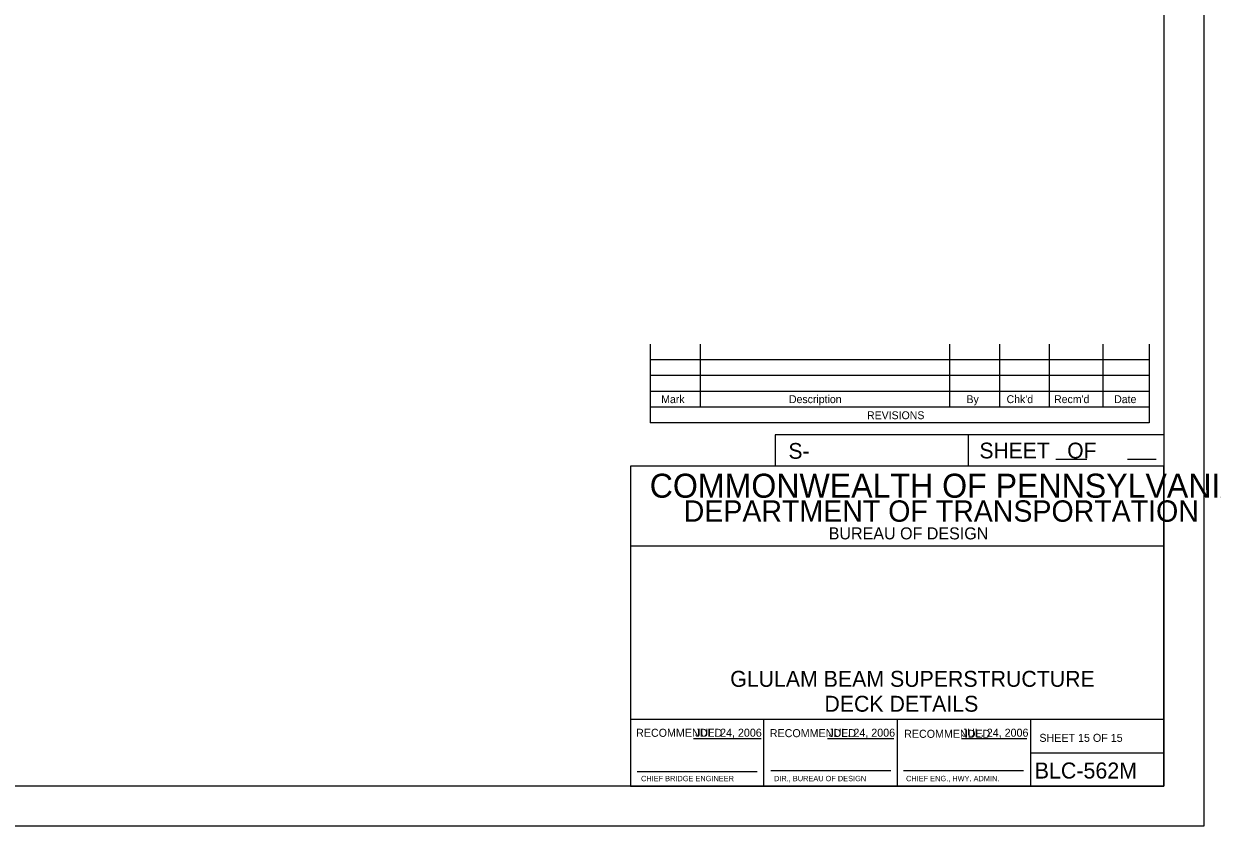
# Model space of a CAD drawing. Extents: x 638263 to 640360, y 293683 to 298655.
# Drawn here: x 639675 to 640120.6, y 294277.5 to 294578.2 of the extents above; entities that cross this region are included whole.
import ezdxf

# ---------------------------------------------------------------- set-up
doc = ezdxf.new("R2010")
doc.units = 0
for name, color, linetype in [('2', 7, 'Continuous'), ('4', 7, 'Continuous'), ('PLT-BNDY', 7, 'Continuous')]:
    doc.layers.add(name, color=color, linetype=linetype)

msp = doc.modelspace()

# ---------------------------------------------------------------- linework, layer by layer
at = {"layer": '2'}
for p, q in [((640102.46, 294856.46), (640102.46, 294292.46)), ((639909.92, 294458.15), (639909.92, 294428.62)), ((639928.62, 294458.15), (639928.62, 294434.53)), ((640022.13, 294458.15), (640022.13, 294434.53)), ((640040.83, 294458.15), (640040.83, 294434.53)), ((640059.53, 294458.15), (640059.53, 294434.53)), ((640079.59, 294458.15), (640079.59, 294434.53)), ((640096.94, 294458.15), (640096.94, 294428.62)), ((640096.94, 294452.24), (639909.92, 294452.24)), ((640096.94, 294446.34), (639909.92, 294446.34)), ((640096.94, 294440.43), (639909.92, 294440.43)), ((640096.94, 294434.53), (639909.92, 294434.53)), ((640096.94, 294428.62), (639909.92, 294428.62)), ((640102.46, 294424.11), (639956.78, 294424.11)), ((639956.78, 294424.11), (639956.78, 294412.46)), ((640029.09, 294424.11), (640029.09, 294412.46)), ((640061.95, 294415), (640073.6, 294415)), ((640088.83, 294415), (640099.56, 294415)), ((640102.46, 294412.46), (639902.46, 294412.46)), ((639902.46, 294412.46), (639902.46, 294292.46)), ((640102.46, 294292.46), (640102.46, 294412.46)), ((640102.46, 294382.46), (639902.46, 294382.46)), ((640102.46, 294317.46), (639902.46, 294317.46)), ((639952.46, 294292.46), (639952.46, 294317.46)), ((640002.46, 294317.46), (640002.46, 294292.46)), ((640052.46, 294317.46), (640052.46, 294292.46)), ((639926.11, 294310.35), (639951.49, 294310.35)), ((639976.38, 294310.35), (640001.27, 294310.35)), ((640026.65, 294310.35), (640051.06, 294310.35)), ((640052.46, 294304.96), (640102.46, 294304.96)), ((639904.96, 294297.96), (639949.96, 294297.96)), ((639955.08, 294298.33), (640000.08, 294298.33)), ((640004.83, 294298.33), (640049.83, 294298.33)), ((640102.46, 294292.46), (639316.46, 294292.46)), ((639902.46, 294292.46), (640102.46, 294292.46))]:
    msp.add_line(p, q, dxfattribs=at)
at = {"layer": 'PLT-BNDY'}
msp.add_lwpolyline([(639276.46, 294871.46), (640117.46, 294871.46), (640117.46, 294277.46), (639276.46, 294277.46)], close=True, dxfattribs=at)

# ---------------------------------------------------------------- texts
at = {"layer": '2'}
for s, height, p in [('Mark', 2.952, (639914.02, 294436.03)), ('Description', 2.9523, (639961.92, 294436.03)), ('By', 2.952, (640028.49, 294436.03)), ("Chk'd", 2.952, (640043.52, 294436.03)), ("Recm'd", 2.953, (640061.33, 294436.03)), ('Date', 2.952, (640083.86, 294436.03)), ('REVISIONS', 2.952, (639991.2, 294430.01)), ('S-', 5.905, (639961.73, 294415.17)), ('COMMONWEALTH OF PENNSYLVANIA', 9, (639909.71, 294400.58)), ('DEPARTMENT OF TRANSPORTATION', 8.0002, (639922.46, 294391.58)), ('BUREAU OF DESIGN', 4.5, (639976.83, 294384.96)), ('DECK DETAILS', 5.9728, (639975.22, 294320.37)), ('RECOMMENDED', 3, (639904.61, 294310.97)), ('JUL. 24, 2006', 3, (639926.74, 294311)), ('RECOMMENDED', 3, (639954.74, 294310.84)), ('JUL. 24, 2006', 3, (639976.74, 294311)), ('RECOMMENDED', 3, (640005.11, 294310.59)), ('JUL. 24, 2006', 3, (640026.74, 294311)), ('SHEET 15 OF 15', 3, (640055.83, 294309.08)), ('BLC-562M', 6, (640054.08, 294295.33)), ('CHIEF BRIDGE ENGINEER', 2.0002, (639906.46, 294294.33)), ('DIR., BUREAU OF DESIGN', 2.0002, (639956.33, 294294.33)), ('CHIEF ENG., HWY. ADMIN.', 2.0002, (640005.83, 294294.33))]:
    msp.add_text(s, height=height, dxfattribs=at).set_placement(p)
msp.add_text('SHEET   OF', height=5.907, rotation=360, dxfattribs=at).set_placement((640033.35, 294415.31))
at = {"layer": '4'}
msp.add_text('GLULAM BEAM SUPERSTRUCTURE', height=5.9728, dxfattribs=at).set_placement((639939.89, 294329.71))

doc.saveas('drawing.dxf')
